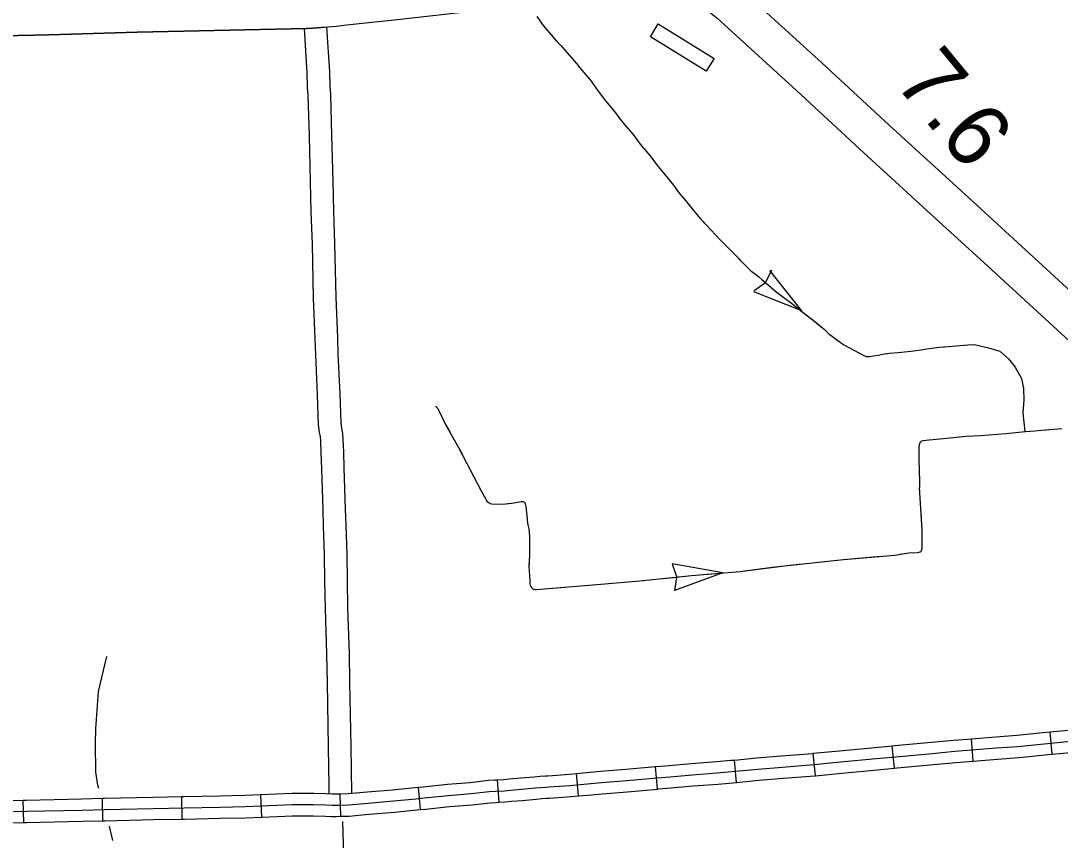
# Model space of a CAD drawing. Extents: x 1084508 to 1142749, y 1057638 to 1093403.
# Drawn here: x 1113940 to 1116113, y 1072539 to 1074253 of the extents above; entities that cross this region are included whole.
import ezdxf

# ---------------------------------------------------------------- set-up
doc = ezdxf.new("R2010")
doc.units = 0
for name, color, linetype in [('Level 10', 7, 'Continuous'), ('Level 32', 7, 'Continuous'), ('Level 35', 7, 'Continuous'), ('Level 43', 7, 'Continuous'), ('Level 46', 7, 'Continuous'), ('Level 48', 7, 'Continuous'), ('Level 5', 7, 'Continuous'), ('Level 56', 7, 'Continuous')]:
    doc.layers.add(name, color=color, linetype=linetype)

msp = doc.modelspace()

# ---------------------------------------------------------------- linework, layer by layer
at = {"layer": 'Level 10'}
for points in [[(1116186.1, 1073640.2), (1116007.1, 1073804.3), (1115912.9, 1073890.7), (1115756.1, 1074034.2), (1115615.3, 1074164.6), (1115446.7, 1074318.7), (1115437.3, 1074326.1), (1115428.2, 1074333.3), (1115421.7, 1074338.5), (1115414.6, 1074344.2), (1115407.8, 1074349.2), (1115398.5, 1074355.3), (1115390.7, 1074359.8), (1115382, 1074364), (1115373.7, 1074367.7), (1115365.3, 1074371.1), (1115356.9, 1074374.3), (1115348.3, 1074377.2), (1115339.9, 1074379.8), (1115331, 1074382.4), (1115323, 1074384.4), (1115314.7, 1074386.3), (1115308.8, 1074387.6), (1115301.1, 1074389.2)], [(1114582.5, 1074239.9), (1114600.2, 1074241.8), (1114615.8, 1074243.5), (1114661, 1074248.2), (1114721.6, 1074254.9), (1114801.6, 1074263.9), (1114887.9, 1074273.8), (1114975.9, 1074283.3), (1115050.8, 1074291.1), (1115104.1, 1074297.8), (1115172.6, 1074305.9), (1115215.9, 1074311.2), (1115220.1, 1074311.8), (1115226.2, 1074312.7), (1115230.5, 1074313.2), (1115233.9, 1074313.6), (1115238.6, 1074313.9), (1115246.1, 1074314.2), (1115253.8, 1074314.2), (1115261.6, 1074314), (1115267.5, 1074313.8), (1115274.8, 1074313.2), (1115284.1, 1074312.4), (1115286.5, 1074312.1)], [(1115286.5, 1074312.1), (1115292.5, 1074310.8), (1115297.7, 1074309.7), (1115304.6, 1074308.1), (1115310.4, 1074306.6), (1115317.6, 1074304.6), (1115324.2, 1074302.5), (1115330.5, 1074300.4), (1115336.7, 1074298.1), (1115342.8, 1074295.6), (1115348.8, 1074292.9), (1115354.2, 1074290.3), (1115357.5, 1074288.4), (1115363, 1074284.8), (1115366.5, 1074282.2), (1115372.6, 1074277.2), (1115379.6, 1074271.7), (1115388.6, 1074264.6), (1115395.8, 1074258.9), (1115562.2, 1074106.8), (1115702.9, 1073976.4), (1115859.9, 1073832.8), (1115954.1, 1073746.5), (1116132.5, 1073582.9)], [(1114281.2, 1074230.9), (1114183.4, 1074228.9), (1113999.6, 1074223.1), (1113805.4, 1074219.2), (1113624, 1074214.8), (1113437, 1074209.9), (1113248.2, 1074206), (1113175.9, 1074204), (1113118.6, 1074203.8), (1113093.2, 1074204.4), (1113069.3, 1074205), (1113058, 1074206.1), (1113050.8, 1074206.9), (1113044.1, 1074208.1), (1113032.4, 1074210.5), (1113021.6, 1074213.4), (1113005, 1074218.5), (1112999.6, 1074220.7)], [(1112999.6, 1074220.7), (1113005, 1074218.5), (1113021.6, 1074213.4), (1113032.4, 1074210.5), (1113044.1, 1074208.1), (1113050.8, 1074206.9), (1113058, 1074206.1), (1113069.3, 1074205), (1113093.2, 1074204.4), (1113118.6, 1074203.8), (1113175.9, 1074204), (1113248.2, 1074206), (1113437, 1074209.9), (1113624, 1074214.8), (1113805.4, 1074219.2), (1113999.6, 1074223.1), (1114183.4, 1074228.9), (1114281.2, 1074230.9)], [(1114574.8, 1074239.2), (1114568.5, 1074238.7), (1114551.9, 1074237.4), (1114537.8, 1074236.7), (1114376.7, 1074232.8), (1114281.2, 1074230.9)], [(1114281.2, 1074230.9), (1114376.7, 1074232.8), (1114537.8, 1074236.7), (1114551.9, 1074237.4), (1114568.5, 1074238.7), (1114574.8, 1074239.2)], [(1114574.8, 1074239.2), (1114582.5, 1074239.9)]]:
    msp.add_lwpolyline(points, dxfattribs=at)
at = {"layer": 'Level 32'}
for p, q in [((1115931.3, 1072704.8), (1115927.6, 1072751.7)), ((1116096.8, 1072719.2), (1116092.3, 1072766)), ((1115766.7, 1072690), (1115762.1, 1072736.8)), ((1115436.5, 1072660.3), (1115432.1, 1072707.1)), ((1115601.7, 1072674.2), (1115597.1, 1072721.1)), ((1115271.2, 1072646.4), (1115267, 1072693.3)), ((1114940.3, 1072618.6), (1114937.3, 1072665.6)), ((1115106.2, 1072632), (1115101.8, 1072678.9)), ((1114776, 1072603.4), (1114771.7, 1072650.3)), ((1113946.5, 1072576.2), (1113945.4, 1072623.3)), ((1114112.1, 1072579.9), (1114111.1, 1072627)), ((1114277.8, 1072583.5), (1114276.9, 1072630.6)), ((1114444, 1072587.7), (1114442, 1072634.8)), ((1114609.4, 1072589.5), (1114607.9, 1072636.5))]:
    msp.add_line(p, q, dxfattribs=at)
for points in [[(1116092.3, 1072766), (1116146.5, 1072771.2), (1116224.9, 1072779.1), (1116243.5, 1072780.5), (1116252.5, 1072780.7), (1116259.3, 1072779.3), (1116265.8, 1072777.1), (1116271.1, 1072773.9)], [(1114608.7, 1072613), (1114625.2, 1072613.5), (1114651, 1072615.8), (1114666.3, 1072617.2), (1114719.9, 1072621.6), (1114766.4, 1072626.2), (1114783.9, 1072627.8), (1114834.7, 1072633.1), (1114881.9, 1072637), (1114919.7, 1072641.3), (1114932.8, 1072641.7), (1114951.3, 1072642.9), (1114964, 1072644.3), (1114987.1, 1072646.2), (1115015.9, 1072648.7), (1115028.1, 1072649.8), (1115038.2, 1072650.5), (1115044.4, 1072650.7), (1115089.2, 1072654.1), (1115132.3, 1072658.1), (1115154.1, 1072660.2), (1115207.1, 1072664.2), (1115270.8, 1072670), (1115298.1, 1072672), (1115344, 1072676.4), (1115396.5, 1072680.4), (1115427.1, 1072683), (1115481, 1072688.1), (1115532, 1072692.4), (1115598.5, 1072697.6), (1115654.3, 1072703.1), (1115728.9, 1072709.9), (1115770, 1072713.9), (1115838.5, 1072720.3), (1115893, 1072725.4), (1115980.2, 1072732.3), (1116024.8, 1072735.6), (1116086.7, 1072741.8), (1116148.8, 1072747.8)], [(1115762.1, 1072736.8), (1115767.7, 1072737.4), (1115836.4, 1072743.8), (1115891, 1072748.8), (1115927.6, 1072751.7)], [(1115927.6, 1072751.7), (1115978.4, 1072755.8), (1116022.8, 1072759.1), (1116084.4, 1072765.3), (1116092.3, 1072766)], [(1115597.1, 1072721.1), (1115652.1, 1072726.5), (1115726.6, 1072733.4), (1115762.1, 1072736.8)], [(1116096.8, 1072719.2), (1116151.1, 1072724.4), (1116229.1, 1072732.2), (1116245.9, 1072733.5), (1116246.9, 1072733.5), (1116246.6, 1072733.7)], [(1115267, 1072693.3), (1115268.8, 1072693.4), (1115296.1, 1072695.5), (1115342, 1072699.8), (1115394.6, 1072703.8), (1115425, 1072706.5), (1115432.1, 1072707.1)], [(1115432.1, 1072707.1), (1115478.9, 1072711.5), (1115530.1, 1072715.9), (1115596.5, 1072721), (1115597.1, 1072721.1)], [(1115766.7, 1072690), (1115772.2, 1072690.5), (1115840.7, 1072696.9), (1115895, 1072701.9), (1115931.3, 1072704.8)], [(1115931.3, 1072704.8), (1115982, 1072708.9), (1116026.9, 1072712.2), (1116089, 1072718.4), (1116096.8, 1072719.2)], [(1115101.8, 1072678.9), (1115130.1, 1072681.5), (1115152.1, 1072683.6), (1115205.1, 1072687.6), (1115267, 1072693.3)], [(1115601.7, 1072674.2), (1115656.6, 1072679.6), (1115731.1, 1072686.5), (1115766.7, 1072690)], [(1114771.7, 1072650.3), (1114781.6, 1072651.2), (1114832.5, 1072656.6), (1114879.6, 1072660.4), (1114918, 1072664.8), (1114931.6, 1072665.3), (1114937.3, 1072665.6)], [(1114937.3, 1072665.6), (1114949.3, 1072666.4), (1114961.7, 1072667.7), (1114985.1, 1072669.7), (1115013.9, 1072672.2), (1115026.2, 1072673.2), (1115037, 1072674), (1115043.2, 1072674.2), (1115087.2, 1072677.5), (1115101.8, 1072678.9)], [(1115271.3, 1072646.4), (1115272.7, 1072646.5), (1115300.1, 1072648.6), (1115345.9, 1072652.9), (1115398.4, 1072656.9), (1115429.2, 1072659.6), (1115436.5, 1072660.3)], [(1115436.5, 1072660.3), (1115483, 1072664.6), (1115533.9, 1072668.9), (1115600.6, 1072674.1), (1115601.7, 1072674.2)], [(1114442, 1072634.8), (1114507.7, 1072637.5), (1114530.7, 1072637.7), (1114553, 1072637.8), (1114578.9, 1072636.8), (1114591.8, 1072636.3), (1114596.6, 1072636.2), (1114599.1, 1072636.2), (1114605.8, 1072636.5), (1114607.9, 1072636.5)], [(1114608, 1072636.5), (1114623.8, 1072637), (1114648.9, 1072639.2), (1114664.3, 1072640.7), (1114717.8, 1072645), (1114764.1, 1072649.6), (1114771.7, 1072650.3)], [(1115106.2, 1072632), (1115134.5, 1072634.6), (1115156.1, 1072636.7), (1115209, 1072640.7), (1115271.2, 1072646.4)], [(1113779.7, 1072618.7), (1113802.5, 1072619.2), (1113899, 1072622.2), (1113945.4, 1072623.3)], [(1113945.4, 1072623.3), (1113951.4, 1072623.4), (1114068.4, 1072626.1), (1114111.1, 1072627)], [(1114111.1, 1072627), (1114115.5, 1072627.1), (1114217, 1072629.5), (1114276.9, 1072630.6)], [(1114276.9, 1072630.6), (1114281.4, 1072630.7), (1114356.2, 1072632.3), (1114408.5, 1072633.3), (1114442, 1072634.8)], [(1114607.9, 1072636.5), (1114608, 1072636.5)], [(1114776, 1072603.4), (1114786.2, 1072604.4), (1114836.9, 1072609.7), (1114884.2, 1072613.6), (1114921.5, 1072617.8), (1114933.9, 1072618.2), (1114940.3, 1072618.6)], [(1114940.3, 1072618.6), (1114953.3, 1072619.5), (1114966.2, 1072620.8), (1114989.1, 1072622.7), (1115017.9, 1072625.3), (1115029.9, 1072626.3), (1115039.3, 1072627), (1115045.6, 1072627.1), (1115091.2, 1072630.6), (1115106.2, 1072632)], [(1113899.7, 1072598.7), (1113951.9, 1072599.9), (1114068.9, 1072602.5), (1114116.1, 1072603.6), (1114217.5, 1072606), (1114281.9, 1072607.1), (1114356.7, 1072608.8), (1114409.2, 1072609.8), (1114508.3, 1072614), (1114530.8, 1072614.1), (1114552.6, 1072614.3), (1114578, 1072613.2), (1114591.1, 1072612.8), (1114596.3, 1072612.6), (1114599.5, 1072612.6), (1114606.7, 1072612.9), (1114608.7, 1072613)], [(1114609.5, 1072589.5), (1114626.6, 1072590), (1114653.2, 1072592.3), (1114668.4, 1072593.8), (1114722, 1072598.1), (1114768.6, 1072602.7), (1114776, 1072603.4)], [(1113780.8, 1072571.6), (1113803.8, 1072572.2), (1113900.3, 1072575.1), (1113946.5, 1072576.2)], [(1113946.5, 1072576.2), (1113952.4, 1072576.3), (1114069.4, 1072579), (1114112.1, 1072579.9)], [(1114112.1, 1072579.9), (1114116.6, 1072580), (1114218, 1072582.4), (1114277.8, 1072583.5)], [(1114277.8, 1072583.5), (1114282.4, 1072583.6), (1114357.2, 1072585.2), (1114410, 1072586.3), (1114444, 1072587.7)], [(1114444, 1072587.7), (1114508.8, 1072590.4), (1114531, 1072590.6), (1114552.2, 1072590.7), (1114577.1, 1072589.7), (1114590.3, 1072589.3), (1114595.9, 1072589.1), (1114600, 1072589.1), (1114607.5, 1072589.4), (1114609.4, 1072589.5)], [(1114609.4, 1072589.5), (1114609.5, 1072589.5)]]:
    msp.add_lwpolyline(points, dxfattribs=at)
at = {"layer": 'Level 35'}
for points in [[(1114103.7, 1072647.2), (1114101.8, 1072654.3), (1114097.4, 1072681.4), (1114096.4, 1072741.7), (1114097.4, 1072772), (1114103.2, 1072850.4), (1114120.2, 1072923.6)], [(1114132.6, 1072538.6), (1114125.9, 1072568.9)]]:
    msp.add_lwpolyline(points, dxfattribs=at)
at = {"layer": 'Level 43'}
for p, q in [((1115509.6, 1073731.6), (1115497.3, 1073705.7)), ((1115573.2, 1073646.1), (1115506.4, 1073730.6)), ((1115473.4, 1073689.1), (1115497.1, 1073705.4)), ((1115573.2, 1073646.1), (1115473.1, 1073685.8)), ((1115301.9, 1073116.5), (1115312, 1073089.7)), ((1115408.3, 1073098.4), (1115302.2, 1073117)), ((1115408.3, 1073098.4), (1115307.1, 1073061.5)), ((1115307.5, 1073061), (1115312.1, 1073089.3))]:
    msp.add_line(p, q, dxfattribs=at)
for points in [[(1115019.3, 1074261.8), (1115032.3, 1074243.2), (1115049.2, 1074223.7), (1115060.3, 1074210.2), (1115069.3, 1074200.8), (1115082.3, 1074185.7), (1115101.8, 1074163.4), (1115108.9, 1074154.4), (1115125.6, 1074135), (1115132.5, 1074126.3), (1115142.8, 1074112.8), (1115149.4, 1074103), (1115162.8, 1074085.4), (1115173.8, 1074072), (1115183.7, 1074060.1), (1115190.9, 1074050.8), (1115205.3, 1074032.2), (1115220.3, 1074015.3), (1115229.6, 1074002.7), (1115237.6, 1073992.3), (1115256, 1073970.3), (1115269.6, 1073952.4), (1115279.8, 1073939.5), (1115304.6, 1073909.1), (1115317, 1073892.5), (1115330.3, 1073877.1), (1115346.4, 1073856), (1115357.6, 1073842.7), (1115374.1, 1073825.7), (1115402.8, 1073794.5), (1115425.1, 1073772.3), (1115456.1, 1073740.1), (1115466.3, 1073729.9), (1115476.3, 1073722.9), (1115483.2, 1073717.5), (1115489.9, 1073711.7), (1115498.8, 1073704.2), (1115519.5, 1073686.1), (1115554.1, 1073660.3), (1115567.2, 1073650), (1115600.7, 1073623.7), (1115620.8, 1073607.5), (1115629.7, 1073598.1), (1115661.2, 1073575.3), (1115683, 1073563), (1115701.5, 1073553.3), (1115707.8, 1073551), (1115710.9, 1073550.5), (1115715.3, 1073551), (1115722.9, 1073552.1), (1115733.4, 1073553.8), (1115745.3, 1073556.1), (1115755.8, 1073557.5), (1115774.5, 1073559), (1115801.4, 1073561.8), (1115822.6, 1073564.4), (1115834.1, 1073566.6), (1115860.8, 1073570.2), (1115896.7, 1073573), (1115920.2, 1073575), (1115933.2, 1073576.1), (1115963.5, 1073569.1), (1115987, 1073561.6), (1116005.5, 1073545.6), (1116019.1, 1073528.3), (1116032.7, 1073504.8), (1116036.4, 1073483.8), (1116037.6, 1073460.3), (1116035.2, 1073433.1), (1116039.1, 1073394.3)], [(1115046.5, 1074226.8), (1115049.2, 1074223.7), (1115060.3, 1074210.2), (1115069.3, 1074200.8), (1115082.3, 1074185.7), (1115101.8, 1074163.4), (1115108.9, 1074154.4), (1115125.6, 1074135), (1115127.5, 1074132.6)], [(1115152.2, 1074099.3), (1115162.8, 1074085.4), (1115173.8, 1074072), (1115183.7, 1074060.1), (1115190.9, 1074050.8), (1115205.3, 1074032.2), (1115220.3, 1074015.3), (1115229.6, 1074002.7), (1115229.8, 1074002.4)], [(1115256, 1073970.3), (1115269.6, 1073952.4), (1115279.8, 1073939.5), (1115304.6, 1073909.1), (1115317, 1073892.5), (1115330.3, 1073877.1), (1115333.4, 1073873)], [(1115359.4, 1073840.8), (1115374.1, 1073825.7), (1115402.8, 1073794.5), (1115425.1, 1073772.3), (1115445.5, 1073751.2)], [(1115475.9, 1073723.2), (1115476.3, 1073722.9), (1115483.2, 1073717.5), (1115489.9, 1073711.7), (1115498.8, 1073704.2), (1115519.5, 1073686.1), (1115554.1, 1073660.3), (1115567.2, 1073650), (1115572.9, 1073645.5)], [(1115605.4, 1073619.9), (1115620.8, 1073607.5), (1115629.7, 1073598.1), (1115653.5, 1073580.8)], [(1115653.5, 1073580.8), (1115661.2, 1073575.3), (1115683, 1073563), (1115701.5, 1073553.3), (1115707.8, 1073551), (1115707.9, 1073551)], [(1115913.4, 1073574.4), (1115920.2, 1073575), (1115933.2, 1073576.1), (1115963.5, 1073569.1), (1115987, 1073561.6), (1116005.5, 1073545.6), (1116019.1, 1073528.3), (1116020.2, 1073526.4)], [(1115748.8, 1073556.6), (1115755.8, 1073557.5), (1115774.5, 1073559), (1115801.4, 1073561.8), (1115822.6, 1073564.4), (1115834.1, 1073566.6), (1115860.8, 1073570.2), (1115872.1, 1073571.1)], [(1116035.6, 1073488.5), (1116036.4, 1073483.8), (1116037.6, 1073460.3), (1116035.2, 1073433.1), (1116039.1, 1073394.3)], [(1114807.1, 1073446.9), (1114812.4, 1073442.3), (1114828.4, 1073408.4), (1114855.6, 1073360.2), (1114872.8, 1073326.9), (1114894.5, 1073285.9), (1114903, 1073269.8), (1114912.5, 1073252.6), (1114915, 1073248.2), (1114917.4, 1073246), (1114922, 1073243.5), (1114925, 1073242.5), (1114936.1, 1073242.2), (1114953.6, 1073242.7), (1114971, 1073245.1), (1114986.6, 1073247.3), (1114989.8, 1073247.5), (1114992.3, 1073246.6), (1114993.5, 1073245.7), (1114994.5, 1073244), (1114994.9, 1073242.8), (1114996.3, 1073237), (1114998.1, 1073217.7), (1114999.4, 1073202.4), (1115001, 1073195.7), (1115002.3, 1073190.3), (1115003.5, 1073182.9), (1115003.9, 1073174.6), (1115003.9, 1073163.5), (1115003.7, 1073135.5), (1115002.7, 1073111.4), (1115004.3, 1073082.1), (1115004.5, 1073075.7), (1115005.3, 1073072.7), (1115006.7, 1073069.6), (1115008, 1073067.9), (1115009.4, 1073066.3), (1115010.7, 1073065), (1115012.5, 1073064), (1115015.7, 1073063.6), (1115019.5, 1073063.4), (1115035.1, 1073065.2), (1115153.3, 1073074.6), (1115234.2, 1073081.7), (1115342.4, 1073092.6), (1115444, 1073101.5), (1115537.2, 1073113.4), (1115660.5, 1073126.6), (1115767.4, 1073135.6), (1115796.7, 1073140.3), (1115815.1, 1073140.8), (1115820.3, 1073142.2), (1115822.7, 1073144.1), (1115824.1, 1073146.5), (1115824.6, 1073149.8), (1115825, 1073188.6), (1115819.3, 1073277.1)], [(1114807.1, 1073446.9), (1114812.4, 1073442.3), (1114828.4, 1073408.4), (1114837.1, 1073393)], [(1116116.8, 1073399.5), (1116074.7, 1073396.1), (1116060.3, 1073394.5), (1116040.9, 1073393.3), (1115999.4, 1073389.2), (1115947.3, 1073384.7), (1115917, 1073383.6), (1115876.6, 1073379.4), (1115839.7, 1073375.8), (1115826.6, 1073374.7), (1115824.1, 1073373.8), (1115821.9, 1073372.4), (1115820.2, 1073370.3), (1115819.1, 1073367.9), (1115818.7, 1073366), (1115817.7, 1073361.4), (1115817.7, 1073351.9), (1115817.8, 1073335.7), (1115819.3, 1073289.5), (1115819.3, 1073277.1)], [(1115923.4, 1073383.9), (1115917, 1073383.6), (1115876.6, 1073379.4), (1115839.7, 1073375.8), (1115826.6, 1073374.7), (1115824.1, 1073373.8), (1115821.9, 1073372.4), (1115820.2, 1073370.3), (1115819.1, 1073367.9), (1115818.7, 1073366), (1115817.7, 1073361.4), (1115817.7, 1073351.9), (1115817.7, 1073351.7)], [(1116088.6, 1073397.2), (1116074.7, 1073396.1), (1116060.3, 1073394.5), (1116040.9, 1073393.3), (1115999.4, 1073389.2), (1115964.8, 1073386.2)], [(1114857.3, 1073356.9), (1114872.8, 1073326.9), (1114894.5, 1073285.9), (1114903, 1073269.8), (1114912.5, 1073252.6), (1114915, 1073248.2), (1114915.9, 1073247.4)], [(1115818.6, 1073310.3), (1115819.3, 1073289.5), (1115819.3, 1073277.1)], [(1115820.1, 1073264.6), (1115819.3, 1073277.1)], [(1114956, 1073243), (1114971, 1073245.1), (1114986.6, 1073247.3), (1114989.8, 1073247.5), (1114992.3, 1073246.6), (1114993.5, 1073245.7), (1114994.5, 1073244), (1114994.9, 1073242.8), (1114996.3, 1073237), (1114998.1, 1073217.7), (1114999.4, 1073202.4), (1115001, 1073195.7), (1115002.3, 1073190.3), (1115003.5, 1073182.9), (1115003.9, 1073174.6), (1115003.9, 1073163.5), (1115003.8, 1073160.8)], [(1115779.1, 1073137.5), (1115796.7, 1073140.3), (1115815.1, 1073140.8), (1115820.3, 1073142.2), (1115822.7, 1073144.1), (1115824.1, 1073146.5), (1115824.6, 1073149.8), (1115825, 1073188.6), (1115822.8, 1073223.2)], [(1115003.1, 1073119.3), (1115002.7, 1073111.4), (1115004.3, 1073082.1), (1115004.5, 1073075.7), (1115005.3, 1073072.7), (1115006.7, 1073069.6), (1115008, 1073067.9), (1115009.4, 1073066.3), (1115010.7, 1073065), (1115012.5, 1073064), (1115015.7, 1073063.6), (1115019.5, 1073063.4), (1115035.1, 1073065.2), (1115078.2, 1073068.6)], [(1115511.2, 1073110.1), (1115537.2, 1073113.4), (1115572.9, 1073117.2)], [(1115614.1, 1073121.6), (1115660.5, 1073126.6), (1115737.9, 1073133.1)], [(1115284.5, 1073086.7), (1115342.4, 1073092.6), (1115408.3, 1073098.4)], [(1115449.5, 1073102.2), (1115511.2, 1073110.1)], [(1115119.5, 1073071.9), (1115153.3, 1073074.6), (1115234.2, 1073081.7), (1115243.3, 1073082.6)]]:
    msp.add_lwpolyline(points, dxfattribs=at)
at = {"layer": 'Level 46'}
for points in [[(1114532.8, 1074236.6), (1114538.6, 1074143.8), (1114539.4, 1074113.9), (1114540.7, 1074096.5), (1114543.3, 1074011.9), (1114545.4, 1073915.9), (1114547.1, 1073852.7), (1114549.3, 1073786.1), (1114551.7, 1073673), (1114555.3, 1073587.9), (1114556.4, 1073554.3), (1114560.3, 1073470.5), (1114562.2, 1073408.3), (1114564.3, 1073391.9), (1114565.8, 1073386.2), (1114566.2, 1073383.8), (1114567, 1073373.5), (1114568, 1073349.4), (1114569.1, 1073316.2), (1114571.7, 1073229.9), (1114572.7, 1073196.5), (1114574.7, 1073135.8), (1114575.5, 1073081.7), (1114576.6, 1073023.9), (1114579.6, 1072928.3), (1114580.7, 1072868.7), (1114583.3, 1072734.2), (1114584.6, 1072652.1), (1114584.4, 1072636.6)], [(1114579.8, 1074239.6), (1114585.6, 1074145.9), (1114586.4, 1074116.3), (1114587.7, 1074098.9), (1114590.3, 1074013.1), (1114592.5, 1073917.1), (1114594.2, 1073854.1), (1114596.4, 1073787.4), (1114598.7, 1073674.5), (1114602.4, 1073589.6), (1114603.4, 1073556.1), (1114607.3, 1073472.4), (1114609.2, 1073412), (1114610.6, 1073400.8), (1114611.7, 1073396.6), (1114613, 1073389.9), (1114614, 1073376.2), (1114615.1, 1073351.2), (1114616.1, 1073317.7), (1114618.7, 1073231.4), (1114619.8, 1073198), (1114621.7, 1073136.9), (1114622.6, 1073082.6), (1114623.7, 1073025.1), (1114626.7, 1072929.5), (1114627.8, 1072869.5), (1114630.3, 1072735), (1114631.9, 1072637.5)]]:
    msp.add_lwpolyline(points, dxfattribs=at)
at = {"layer": 'Level 5'}
msp.add_lwpolyline([(1114659.3, 1071057.6), (1114613.8, 1072578.6)], dxfattribs=at)
at = {"layer": 'Level 56'}
msp.add_lwpolyline([(1115256.6, 1074219.4), (1115273.1, 1074246.1), (1115389.9, 1074173.8), (1115373.4, 1074147.1)], close=True, dxfattribs=at)

# ---------------------------------------------------------------- texts
at = {"layer": 'Level 48'}
msp.add_text('7.6', height=132.58, rotation=309.5161, dxfattribs=at).set_placement((1115763.5, 1074124.9))

doc.saveas('drawing.dxf')
